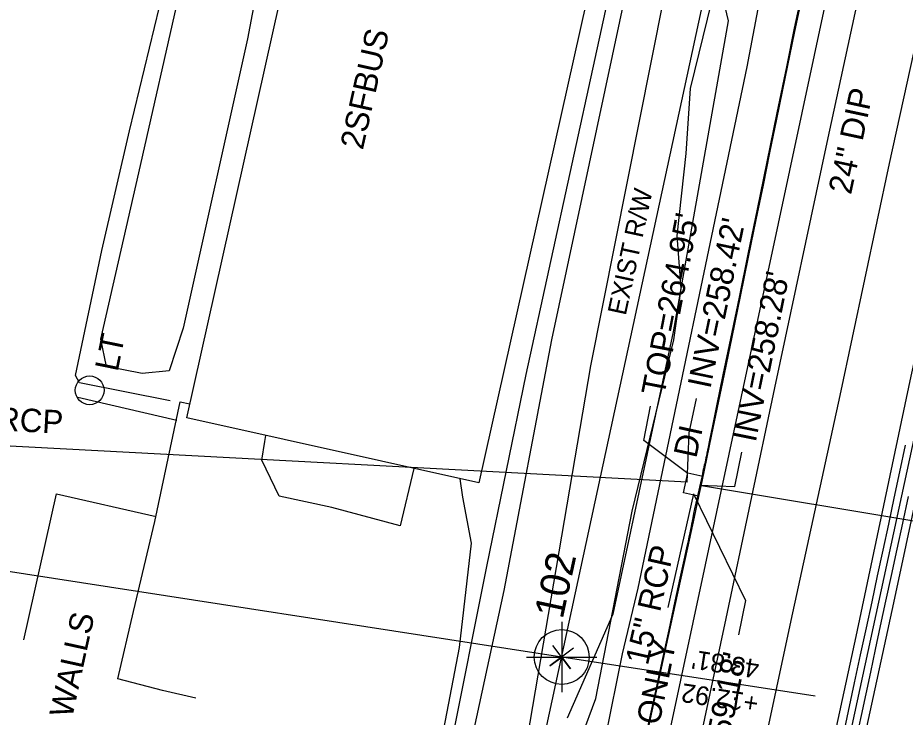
# Model space of a CAD drawing. Extents: x 2100323 to 2109811, y 740376 to 749755.
# Drawn here: x 2106073.6 to 2106225.3, y 743834.4 to 743953.9 of the extents above; entities that cross this region are included whole.
import ezdxf

# ---------------------------------------------------------------- set-up
doc = ezdxf.new("R2010")
doc.units = 0
for name, color, linetype in [('Cogo Default Point CELL', 7, 'Continuous'), ('COGO Default Point Number', 7, 'Continuous'), ('Exist Building', 7, 'Continuous'), ('Exist Building Text', 7, 'Continuous'), ('Exist Horizontal Alignment', 7, 'Continuous'), ('Exist Other Culture Fence Line', 7, 'Continuous'), ('Exist Property Corner CELL', 7, 'Continuous'), ('Exist Property Line', 7, 'Continuous'), ('Exist Property Tie Line', 7, 'Continuous'), ('Exist Property Tie Line Text', 7, 'Continuous'), ('Exist Right of Way Line', 7, 'Continuous'), ('Exist Right of Way Line Text', 7, 'Continuous'), ('Exist Roads Change in Surface', 7, 'Continuous'), ('Exist Roads EOP', 7, 'Continuous'), ('Exist Roads EOP Other', 7, 'Continuous'), ('Exist Roads EOT', 7, 'Continuous'), ('Exist Structure Minor Drop Inlet', 7, 'Continuous'), ('Exist Structure Minor Drop Inlet Text', 7, 'Continuous'), ('Exist Structure Minor Drop Inlet Top Elevation', 7, 'Continuous'), ('Exist Structure Minor Pipes RCP 15 Inch', 7, 'Continuous'), ('Exist Structure Minor Pipes RCP 15 Inch Invert', 7, 'Continuous'), ('Exist Structure Minor Pipes RCP 15 Inch Leader', 7, 'Continuous'), ('Exist Structure Minor Pipes RCP 15 Inch Text', 7, 'Continuous'), ('Exist Utilities Other Pole CELL', 7, 'Continuous'), ('Exist Utilities Other Pole Text', 7, 'Continuous'), ('Exist Utilities Power UG Cable SUE LOS B', 7, 'Continuous'), ('Exist Utilities Sanitary Sewer UG Line', 7, 'Continuous'), ('Exist Utilities Sanitary Sewer UG Line Text', 7, 'Continuous'), ('Exist Utilities Water UG Line SUE LOS C', 7, 'Continuous'), ('Exist Vegetation Woods Line', 7, 'Continuous')]:
    doc.layers.add(name, color=color, linetype=linetype)

msp = doc.modelspace()

# ---------------------------------------------------------------- linework, layer by layer
at = {"layer": 'Cogo Default Point CELL'}
for points in [[(2106166.6, 743850.65), (2106166.6, 743844.65)], [(2106160.6, 743844.65), (2106166.6, 743844.65)], [(2106166.6, 743844.65), (2106172.6, 743844.65)], [(2106166.6, 743844.65), (2106166.6, 743838.65)]]:
    msp.add_lwpolyline(points, dxfattribs=at)
msp.add_circle((2106166.6, 743844.65), 4.69, dxfattribs=at)
at = {"layer": 'Exist Building'}
msp.add_line((2106083.87, 743889.08), (2106100.81, 743885.11), dxfattribs=at)
msp.add_lwpolyline([(2106102.52, 743885.56), (2106122, 743972.78), (2106171.9, 743961.64), (2106152.42, 743874.41)], close=True, dxfattribs=at)
for points in [[(2106104.07, 743837.6), (2106098.36, 743838.94), (2106090.74, 743840.93), (2106093.43, 743852.45), (2106097.05, 743867.8), (2106101.38, 743888.25), (2106103.05, 743887.93)], [(2106074.67, 743847.61), (2106080.27, 743872.56), (2106097.28, 743868.69)]]:
    msp.add_lwpolyline(points, dxfattribs=at)
at = {"layer": 'Exist Horizontal Alignment'}
msp.add_line((2106017.48, 742912.16), (2106313.31, 744282.7), dxfattribs=at)
at = {"layer": 'Exist Other Culture Fence Line'}
msp.add_lwpolyline([(2106090.36, 743561.79), (2106093.1, 743579.66), (2106096.84, 743597.32), (2106111.32, 743663.59), (2106120.45, 743705.9), (2106128.87, 743745.21), (2106140.26, 743794.38), (2106147.6, 743829), (2106153.81, 743860.14), (2106160.5, 743892.96), (2106176.22, 743965.01), (2106118.08, 743978.14), (2106120.11, 743988.2), (2106086.19, 743995.22)], dxfattribs=at)
at = {"layer": 'Exist Property Corner CELL'}
msp.add_line((2106166.6, 743844.65), (2106166.6, 743844.65), dxfattribs=at)
msp.add_lwpolyline([(2106168.6, 743846.14), (2106164.59, 743843.15), (2106166.6, 743844.65), (2106168.09, 743842.65), (2106165.1, 743846.65)], dxfattribs=at)
at = {"layer": 'Exist Property Line'}
msp.add_line((2106166.6, 743844.65), (2105894.08, 743886.73), dxfattribs=at)
at = {"layer": 'Exist Property Tie Line'}
msp.add_line((2106209.9, 743837.96), (2106166.6, 743844.65), dxfattribs=at)
at = {"layer": 'Exist Right of Way Line'}
msp.add_line((2105967.64, 742922.92), (2106195.83, 743980.08), dxfattribs=at)
at = {"layer": 'Exist Roads Change in Surface'}
msp.add_lwpolyline([(2106141.33, 743876.89), (2106138.96, 743867.07), (2106127.29, 743870.23), (2106118.32, 743872.16), (2106115.35, 743878.3), (2106115.83, 743881.5), (2106116.03, 743882.54)], dxfattribs=at)
at = {"layer": 'Exist Roads EOP'}
for points in [[(2106180.6, 743828.57), (2106182.53, 743837.51), (2106184.52, 743846.67), (2106186.5, 743855.78), (2106188.13, 743863.3), (2106189.28, 743868.58), (2106190.03, 743872.07), (2106190.59, 743874.65), (2106192.25, 743882.69), (2106194.13, 743891.61), (2106195.73, 743899.32), (2106197.17, 743906.29), (2106198.54, 743912.98), (2106199.85, 743919.37), (2106201.07, 743925.31), (2106202.19, 743930.8), (2106203.39, 743936.6), (2106204.81, 743943.53), (2106206.39, 743951.27), (2106207.79, 743958.02)], [(2106214.51, 743830.27), (2106215.61, 743835.39), (2106216.66, 743840.27), (2106217.68, 743845.02), (2106218.67, 743849.63), (2106219.63, 743854.1), (2106220.58, 743858.51), (2106221.53, 743862.93), (2106222.48, 743867.37), (2106223.42, 743871.82), (2106224.37, 743876.31), (2106225.34, 743880.88)], [(2106217.04, 743830.99), (2106217.82, 743834.65), (2106218.61, 743838.35), (2106219.41, 743842.09), (2106220.22, 743845.94), (2106221.09, 743849.97), (2106222, 743854.18), (2106222.95, 743858.57), (2106223.93, 743863.06), (2106224.9, 743867.55), (2106225.87, 743872.06)]]:
    msp.add_lwpolyline(points, dxfattribs=at)
at = {"layer": 'Exist Roads EOP Other'}
for points in [[(2106099.68, 743888.44), (2106084.2, 743891.5), (2106083.49, 743892.77), (2106087.97, 743914.13), (2106092.73, 743934.57), (2106100.44, 743966.45), (2106104.66, 743983.75), (2106092.26, 743986.12), (2106084.03, 743983.11), (2106082.21, 743982.3), (2106081.55, 743983.25), (2106085.8, 743997.53), (2106087.75, 744003.13), (2106090.86, 744006.89)], [(2106097.48, 743476.53), (2106104.39, 743507.26), (2106111.03, 743539.28), (2106113.63, 743551.85), (2106119.66, 743578.89), (2106135.41, 743653.01), (2106143.99, 743692.69), (2106150.96, 743724.35), (2106153.5, 743737.02), (2106174.08, 743830.85), (2106177.01, 743845.22), (2106179.68, 743856.4), (2106198.32, 743945.52), (2106203.24, 743971.73), (2106204.48, 743980.15)], [(2106207.45, 743957.45), (2106206.35, 743952.13), (2106205, 743945.52), (2106203.38, 743937.63), (2106201.67, 743929.26), (2106200.02, 743921.22), (2106198.43, 743913.51), (2106196.91, 743906.14), (2106195.46, 743899.1), (2106194.16, 743892.86), (2106193.13, 743887.88), (2106192.36, 743884.16), (2106191.86, 743881.71), (2106191.61, 743880.52), (2106191.51, 743879.98), (2106191.41, 743879.5), (2106191.32, 743879.06), (2106191.23, 743878.67), (2106191.16, 743878.33), (2106191.09, 743878.03), (2106191.03, 743877.74), (2106190.97, 743877.46), (2106190.91, 743877.2), (2106190.86, 743876.96), (2106190.8, 743876.7), (2106190.74, 743876.4), (2106190.66, 743876.04), (2106190.58, 743875.64), (2106190.49, 743875.19), (2106189.52, 743870.97), (2106189.32, 743870), (2106189.14, 743869.16), (2106189, 743868.44), (2106188.88, 743867.85), (2106188.79, 743867.38), (2106188.7, 743866.94), (2106188.6, 743866.43), (2106188.48, 743865.86), (2106188.35, 743865.21), (2106188.19, 743864.51), (2106187.93, 743863.3), (2106187.47, 743861.18), (2106186.81, 743858.14), (2106185.95, 743854.18), (2106184.89, 743849.3), (2106183.71, 743843.89), (2106182.51, 743838.33), (2106181.28, 743832.64)], [(2106107.23, 743669.04), (2106111.12, 743668.4), (2106117.45, 743698.15), (2106130.25, 743758.84), (2106141.38, 743805.9), (2106149.14, 743846.27), (2106151.18, 743864.09), (2106149.69, 743871.99), (2106149.25, 743875.12)]]:
    msp.add_lwpolyline(points, dxfattribs=at)
at = {"layer": 'Exist Roads EOT'}
for points in [[(2106237.02, 744048.11), (2106228.42, 744008.75), (2106220.28, 743971.33), (2106211.89, 743932.61), (2106202.95, 743890.64), (2106194.66, 743851.26), (2106186.62, 743813.61), (2106178.6, 743774.77), (2106170.25, 743736.6), (2106161.92, 743697.81), (2106153.69, 743659.98), (2106145.59, 743622.06), (2106137.18, 743582.93), (2106129.02, 743544.65)], [(2106154.86, 743537.27), (2106165.29, 743585.16), (2106177.45, 743642.16), (2106187.27, 743686.85), (2106194.19, 743719.27), (2106200.67, 743749.31), (2106210.27, 743793.56), (2106218.01, 743829.25), (2106223.36, 743853.91), (2106229.7, 743883.49), (2106234.74, 743907.51), (2106240.45, 743933.17), (2106247.2, 743964.88), (2106253.15, 743992.05), (2106258.76, 744017.9), (2106264.97, 744046.42)], [(2106247.77, 744044.64), (2106239.36, 744006.16), (2106230.98, 743967.37), (2106222.56, 743929), (2106214.13, 743889.37), (2106205.77, 743850.91), (2106197.47, 743812.34), (2106189.03, 743773.41), (2106180.68, 743734.51), (2106172.37, 743695.96), (2106163.95, 743656.17), (2106155.81, 743618.29), (2106146.94, 743578.03), (2106138.92, 743540.77)], [(2106259.56, 744045.17), (2106250.58, 744004.4), (2106242.51, 743966.86), (2106233.81, 743927.12), (2106226.1, 743891.83), (2106216.84, 743848.18), (2106208.95, 743811.62), (2106200.73, 743773.97), (2106191.83, 743731.87), (2106183.85, 743695.53), (2106175.61, 743657.19), (2106166.85, 743616.32), (2106158.44, 743577.13), (2106150.88, 743543.06)]]:
    msp.add_lwpolyline(points, dxfattribs=at)
at = {"layer": 'Exist Structure Minor Drop Inlet'}
msp.add_lwpolyline([(2106187.44, 743872.71), (2106188.17, 743876.11), (2106190.71, 743875.56), (2106189.98, 743872.17)], close=True, dxfattribs=at)
at = {"layer": 'Exist Structure Minor Drop Inlet Top Elevation'}
msp.add_lwpolyline([(2106188.16, 743876.03), (2106180.63, 743881.65), (2106181.77, 743887.54)], dxfattribs=at)
at = {"layer": 'Exist Structure Minor Pipes RCP 15 Inch'}
for p, q in [((2106188.06, 743874.53), (2105947.11, 743887.4)), ((2106190.13, 743874.05), (2106269.45, 743860.85)), ((2106189.14, 743872.55), (2106184.72, 743853.09))]:
    msp.add_line(p, q, dxfattribs=at)
at = {"layer": 'Exist Structure Minor Pipes RCP 15 Inch Leader'}
for points in [[(2106188.06, 743874.53), (2106188.4, 743882.95), (2106189.62, 743888.82)], [(2106190.13, 743874.05), (2106196.21, 743873.77), (2106197.39, 743879.65)], [(2106189.14, 743872.55), (2106198.02, 743854.33), (2106196.84, 743848.45)]]:
    msp.add_lwpolyline(points, dxfattribs=at)
at = {"layer": 'Exist Utilities Other Pole CELL'}
msp.add_circle((2106085.92, 743890.24), 2.46, dxfattribs=at)
at = {"layer": 'Exist Utilities Power UG Cable SUE LOS B'}
for points in [[(2106187.88, 743930.69), (2106188.61, 743941.83), (2106192.25, 743956.66), (2106194.22, 743964.1), (2106194.98, 743965.15), (2106199.76, 743964.64), (2106199.53, 743963.41), (2106199.5, 743963.25)], [(2106172.05, 743830.14), (2106171.37, 743830.51), (2106169.97, 743830.96), (2106172.45, 743837.56), (2106178.65, 743869.6), (2106185.77, 743898.87), (2106187, 743907.63), (2106186.34, 743916.66), (2106187.88, 743930.69)]]:
    msp.add_lwpolyline(points, dxfattribs=at)
at = {"layer": 'Exist Utilities Sanitary Sewer UG Line'}
msp.add_line((2106222.03, 744004.79), (2106176.26, 743791.16), dxfattribs=at)
at = {"layer": 'Exist Utilities Water UG Line SUE LOS C'}
msp.add_lwpolyline([(2106118.98, 743571.47), (2106117.38, 743576.44), (2106132.28, 743683.6), (2106147.25, 743751.53), (2106171.6, 743894.41), (2106188.22, 743978.13), (2106182.55, 743992.25)], dxfattribs=at)
at = {"layer": 'Exist Vegetation Woods Line'}
for points in [[(2106145.48, 743803.9), (2106156.76, 743856.05), (2106164.91, 743898.87), (2106176.54, 743953.24), (2106178.82, 743964.09), (2106176.93, 743970.17), (2106167.6, 743971.98), (2106159.21, 743973.94), (2106158.26, 743980.74), (2106160.71, 743988.49), (2106169.72, 743989.66), (2106192.22, 743983.07), (2106201.39, 743977.77), (2106201.1, 743971.58), (2106196.33, 743967.81), (2106193.08, 743961.8), (2106195.03, 743953.37), (2106185.62, 743900.22), (2106175.34, 743851.97), (2106167.54, 743834.19)], [(2106094.35, 743927.41), (2106101.47, 743958.9), (2106107.35, 743980.12), (2106109.85, 743982.26), (2106114.85, 743980.85), (2106117.46, 743974.45), (2106112.88, 743950.29), (2106101.9, 743900.83), (2106099.53, 743893.59), (2106094.91, 743893.12), (2106088.77, 743894.31), (2106087.84, 743898.99), (2106094.35, 743927.41)]]:
    msp.add_lwpolyline(points, dxfattribs=at)

# ---------------------------------------------------------------- texts
at = {"layer": 'COGO Default Point Number'}
msp.add_text('102', height=5, rotation=77.8136, dxfattribs=at).set_placement((2106166.76, 743851))
at = {"layer": 'Exist Building Text'}
for s, rotation, p in [('2SFBUS', 77.4111, (2106132.6, 743931.2)), ('CONC WALLS', 77.6763, (2106079.23, 743817.25))]:
    msp.add_text(s, height=4, rotation=rotation, dxfattribs=at).set_placement(p)
at = {"layer": 'Exist Property Tie Line Text'}
for s, p in [("43.81'", (2106200.52, 743844.11)), ('+12.92', (2106200.4, 743838.16))]:
    msp.add_text(s, height=3.2, rotation=171.2223, dxfattribs=at).set_placement(p)
at = {"layer": 'Exist Right of Way Line Text'}
msp.add_text('EXIST R/W', height=3.2, rotation=77.8194, dxfattribs=at).set_placement((2106177.53, 743902.9))
at = {"layer": 'Exist Structure Minor Drop Inlet Text'}
msp.add_text('DI', height=4, rotation=77.6448, dxfattribs=at).set_placement((2106189.58, 743878.5))
at = {"layer": 'Exist Structure Minor Drop Inlet Top Elevation'}
msp.add_text("TOP=264.95'", height=4, rotation=79.0756, dxfattribs=at).set_placement((2106184.11, 743889.13))
at = {"layer": 'Exist Structure Minor Pipes RCP 15 Inch Invert'}
for s, rotation, p in [("INV=258.42'", 78.231, (2106191.99, 743890.37)), ("INV=258.28'", 78.637, (2106199.75, 743881.22)), ('DIR ONLY', 78.4144, (2106181.11, 743822.39)), ("INV=259.18'", 78.6746, (2106192.41, 743816.14))]:
    msp.add_text(s, height=4, rotation=rotation, dxfattribs=at).set_placement(p)
at = {"layer": 'Exist Structure Minor Pipes RCP 15 Inch Text'}
for rotation, p in [(356.9418, (2106060.7, 743883.9)), (77.2072, (2106181.32, 743843.1))]:
    msp.add_text('15" RCP', height=4, rotation=rotation, dxfattribs=at).set_placement(p)
at = {"layer": 'Exist Utilities Other Pole Text'}
msp.add_text('LT', height=4, rotation=78.4488, dxfattribs=at).set_placement((2106090.7, 743893.3))
at = {"layer": 'Exist Utilities Sanitary Sewer UG Line Text'}
msp.add_text('24" DIP', height=4, rotation=77.9078, dxfattribs=at).set_placement((2106216.04, 743923.56))

doc.saveas('drawing.dxf')
